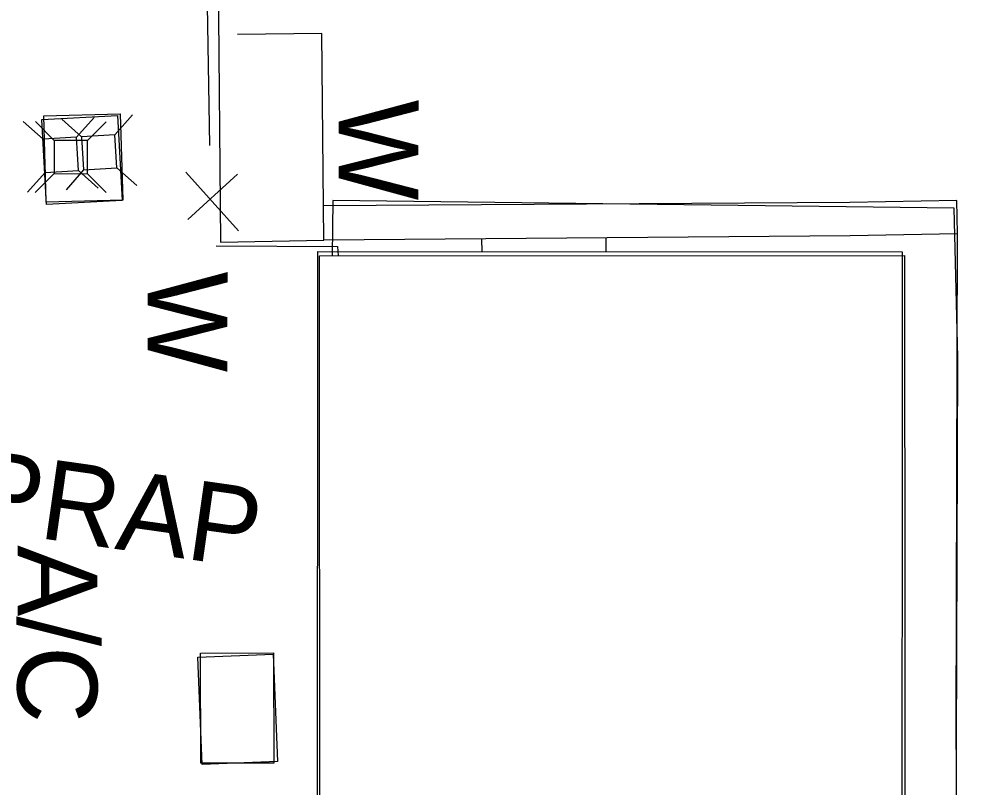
# Model space of a CAD drawing. Extents: x 588843 to 2552415, y 180129 to 269402.
# Drawn here: x 594449.9 to 594521.1, y 184996.4 to 185054.3 of the extents above; entities that cross this region are included whole.
import ezdxf

# ---------------------------------------------------------------- set-up
doc = ezdxf.new("R2010")
doc.units = 0
for name, color, linetype in [('Default', 7, 'Continuous'), ('E_AREA', 7, 'Continuous'), ('E_BLD', 7, 'Continuous'), ('E_BLD_Dash', 7, 'Continuous'), ('E_DRN_RipRap_Text', 7, 'Continuous'), ('E_DWY', 7, 'Continuous'), ('E_FEN_P', 7, 'Continuous'), ('E_MISCPROP_Dash', 7, 'Continuous'), ('E_MISCPROP_Text', 7, 'Continuous'), ('E_PATH_Sidewalk', 7, 'Continuous'), ('E_UTL_AG_Bold', 7, 'Continuous'), ('E_WAL', 7, 'Continuous'), ('E_WAL_Text', 7, 'Continuous')]:
    doc.layers.add(name, color=color, linetype=linetype)

# ---------------------------------------------------------------- blocks, each defined once
blk = doc.blocks.new('AC_1')
at = {"layer": 'E_MISCPROP_Text'}
blk.add_text('A/C', height=12, dxfattribs=at).set_placement((-15.41, -6))
blk = doc.blocks.new('PED')
at = {"layer": 'Default'}
for p, q in [((-2.5, 2.5), (-5.33, 5.33)), ((2.5, 2.5), (5.33, 5.33)), ((-2.5, -2.5), (-5.33, -5.33)), ((2.5, -2.5), (5.33, -5.33))]:
    blk.add_line(p, q, dxfattribs=at)
blk.add_lwpolyline([(-2.5, -2.5), (2.5, -2.5), (2.5, 2.5), (-2.5, 2.5)], close=True, dxfattribs=at)
blk = doc.blocks.new('W_27')
at = {"layer": 'E_WAL_Text'}
blk.add_text('W', height=12, dxfattribs=at).set_placement((-4.46, -6))
blk = doc.blocks.new('RIPRT_3')
at = {"layer": 'E_DRN_RipRap_Text'}
blk.add_text('RIPRAP', height=39.37, dxfattribs=at).set_placement((-0.46, -11.78))
blk = doc.blocks.new('PED_3')
at = {"layer": 'E_UTL_AG_Bold'}
for p, q in [((-8.2, 8.2), (-17.48, 17.48)), ((8.2, 8.2), (17.48, 17.48)), ((-8.2, -8.2), (-17.48, -17.48)), ((8.2, -8.2), (17.48, -17.48))]:
    blk.add_line(p, q, dxfattribs=at)
blk.add_lwpolyline([(-8.2, -8.2), (8.2, -8.2), (8.2, 8.2), (-8.2, 8.2)], close=True, dxfattribs=at)

msp = doc.modelspace()

# ---------------------------------------------------------------- linework, layer by layer
at = {"layer": 'E_AREA'}
for points in [[(594451.944, 185040.279), (594451.601, 185046.683), (594457.29, 185046.994), (594457.633, 185040.59)], [(594457.672, 185040.614), (594451.911, 185040.456), (594451.732, 185046.953), (594457.493, 185047.112), (594457.672, 185040.614)]]:
    msp.add_lwpolyline(points, close=True, dxfattribs=at)
at = {"layer": 'E_BLD'}
for points in [[(594472.498, 184989.314), (594472.464, 185036.423), (594516.477, 185036.455), (594516.519, 184978.626), (594518.142, 184978.627), (594518.168, 184942.59), (594516.423, 184942.589), (594516.435, 184925.486), (594486.101, 184925.464), (594486.106, 184918.414), (594463.895, 184918.398), (594463.889, 184925.968), (594429.906, 184925.944), (594429.86, 184989.283)], [(594472.337, 184989.412), (594472.358, 185036.741), (594516.309, 185036.721), (594516.282, 184978.675), (594518.269, 184978.674), (594518.252, 184942.47), (594516.204, 184942.471), (594516.196, 184925.725), (594485.419, 184925.739), (594485.416, 184918.354), (594463.591, 184918.364), (594463.594, 184925.609), (594430.053, 184925.624), (594430.082, 184989.432), (594472.337, 184989.412)]]:
    msp.add_lwpolyline(points, close=True, dxfattribs=at)
at = {"layer": 'E_BLD_Dash'}
msp.add_lwpolyline([(594463.648, 184998.142), (594463.331, 185006.219), (594468.993, 185006.442), (594469.31, 184998.364)], close=True, dxfattribs=at)
at = {"layer": 'E_DWY'}
for points in [[(594512.354, 185040.436), (594472.779, 185040.187)], [(594520.425, 185040.59), (594512.354, 185040.436)], [(594521.107, 184919.557), (594520.655, 184959.47), (594520.353, 185000.974), (594520.473, 185038.091), (594520.425, 185040.59)], [(594512.402, 185037.936), (594472.8, 185037.602)], [(594520.473, 185038.091), (594512.402, 185037.936)]]:
    msp.add_lwpolyline(points, dxfattribs=at)
at = {"layer": 'E_FEN_P'}
for p, q in [((594462.426, 185042.718), (594466.387, 185038.315)), ((594466.318, 185042.576), (594462.564, 185039.155))]:
    msp.add_line(p, q, dxfattribs=at)
for points in [[(594464.712, 185056.824), (594463.996, 185056.824), (594464.191, 185044.72)], [(594464.706, 185037.174), (594473.818, 185037.119), (594473.889, 185036.424)]]:
    msp.add_lwpolyline(points, dxfattribs=at)
at = {"layer": 'E_MISCPROP_Dash'}
msp.add_lwpolyline([(594463.549, 184998.244), (594463.529, 185006.534), (594469.008, 185006.547), (594469.029, 184998.257), (594463.549, 184998.244)], close=True, dxfattribs=at)
at = {"layer": 'E_PATH_Sidewalk'}
for points in [[(594520.849, 184916.661), (594520.35, 184984.689), (594520.477, 185028.783), (594520.212, 185040.02), (594473.481, 185040.594), (594473.438, 185036.424)], [(594484.667, 185037.702), (594484.679, 185036.736)], [(594494.007, 185037.781), (594494.014, 185036.731)]]:
    msp.add_lwpolyline(points, dxfattribs=at)
at = {"layer": 'E_WAL'}
for points in [[(594464.842, 185057.288), (594465.038, 185037.445), (594472.8, 185037.602)], [(594472.8, 185037.602), (594472.779, 185040.187), (594472.642, 185053.16), (594466.312, 185053.079)]]:
    msp.add_lwpolyline(points, dxfattribs=at)

# ---------------------------------------------------------------- block references
at = {"layer": 'E_DRN_RipRap_Text', "xscale": 0.1524003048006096, "yscale": 0.15240030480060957, "rotation": -8.075737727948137}
msp.add_blockref('RIPRT_3', (594438.352, 185018.846), dxfattribs=at)
at = {"layer": 'E_MISCPROP_Text', "xscale": 0.49999999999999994, "yscale": 0.4999999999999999, "rotation": -90.11621958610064}
msp.add_blockref('AC_1', (594452.764, 185006.936), dxfattribs=at)
at = {"layer": 'E_UTL_AG_Bold'}
for name, p, xscale, yscale, rotation in [('PED_3', (594453.017, 185044.027), 0.15240030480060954, 0.15240030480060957, 3.4338469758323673), ('PED_3', (594455.908, 185044.213), 0.15240030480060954, 0.15240030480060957, 3.4338469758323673), ('PED', (594453.769, 185043.858), 0.49999999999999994, 0.4999999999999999, -90.11621958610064)]:
    msp.add_blockref(name, p, dxfattribs=dict(at, xscale=xscale, yscale=yscale, rotation=rotation))
at = {"layer": 'E_WAL_Text', "xscale": 0.49999999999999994, "yscale": 0.4999999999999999, "rotation": -90.11621958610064}
for p in [(594476.924, 185045.95), (594462.553, 185033.019)]:
    msp.add_blockref('W_27', p, dxfattribs=at)

doc.saveas('drawing.dxf')
